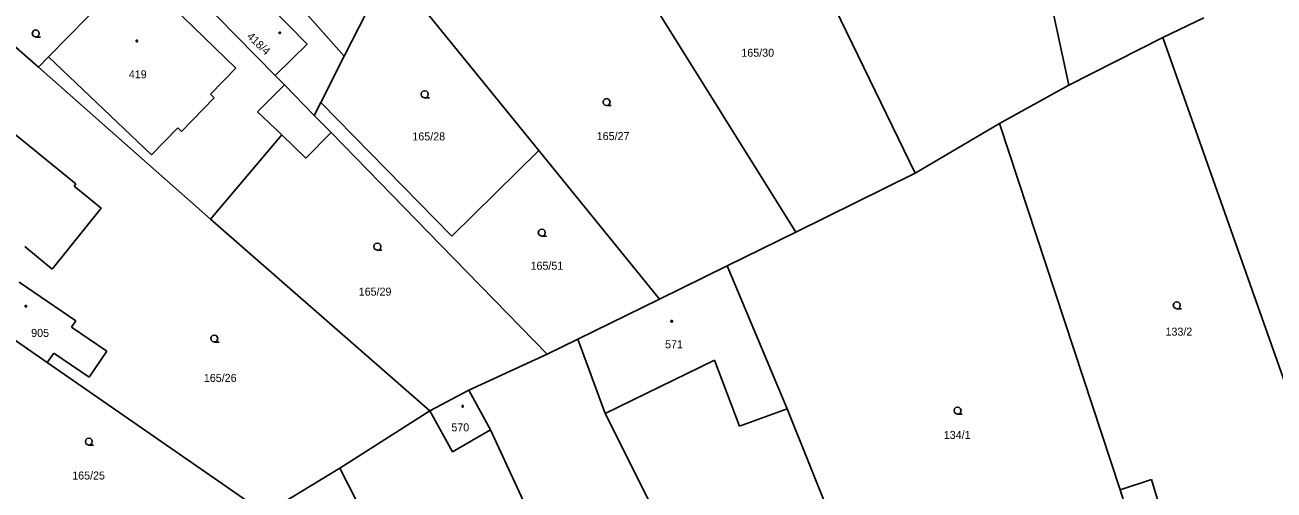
# Model space of a CAD drawing. Extents: x -757994 to -755874, y -1047691 to -1046119.
# Drawn here: x -756626 to -756493.4, y -1046748.1 to -1046698.7 of the extents above; entities that cross this region are included whole.
import ezdxf

# ---------------------------------------------------------------- set-up
doc = ezdxf.new("R2010")
doc.units = 0
doc.layers.add('katastrální mapa', color=7, linetype='Continuous')

msp = doc.modelspace()

# ---------------------------------------------------------------- linework, layer by layer
at = {"layer": 'katastrální mapa'}
for p, q in [((-756560.21, -1046655.35), (-756531.49, -1046714.43)), ((-756520.96, -1046677.85), (-756515.16, -1046705.1)), ((-756563.52, -1046689.69), (-756544.14, -1046720.69)), ((-756623.52, -1046702.09), (-756614.45, -1046692.81)), ((-756614.45, -1046692.81), (-756603.64, -1046703.29)), ((-756592.12, -1046702.03), (-756599.19, -1046694.06)), ((-756585.67, -1046694.52), (-756571.44, -1046712.05)), ((-756607.86, -1046695.52), (-756599.45, -1046704.08)), ((-756599.98, -1046696.75), (-756596.05, -1046700.74)), ((-756589.77, -1046697.38), (-756592.12, -1046702.03)), ((-756500.82, -1046697.94), (-756505.16, -1046700.04)), ((-756628.66, -1046699.62), (-756624.6, -1046703.2)), ((-756505.16, -1046700.04), (-756515.16, -1046705.1)), ((-756487.39, -1046750.38), (-756505.16, -1046700.04)), ((-756596.05, -1046700.74), (-756597.62, -1046702.28)), ((-756624.6, -1046703.2), (-756623.52, -1046702.09)), ((-756612.6, -1046712.51), (-756623.52, -1046702.09)), ((-756599.45, -1046704.08), (-756597.62, -1046702.28)), ((-756592.12, -1046702.03), (-756594.6, -1046706.92)), ((-756624.6, -1046703.2), (-756606.32, -1046719.31)), ((-756603.64, -1046703.29), (-756606.33, -1046706.06)), ((-756599.45, -1046704.08), (-756598.48, -1046705.06)), ((-756598.48, -1046705.06), (-756601.33, -1046707.92)), ((-756598.48, -1046705.06), (-756595.3, -1046708.31)), ((-756515.16, -1046705.1), (-756522.51, -1046709.17)), ((-756605.93, -1046706.44), (-756609.42, -1046710.02)), ((-756606.33, -1046706.06), (-756605.93, -1046706.44)), ((-756594.6, -1046706.92), (-756595.3, -1046708.31)), ((-756580.68, -1046721.14), (-756594.6, -1046706.92)), ((-756598.76, -1046710.38), (-756601.33, -1046707.92)), ((-756595.3, -1046708.31), (-756593.5, -1046710.13)), ((-756629.18, -1046708.64), (-756620.61, -1046715.56)), ((-756609.81, -1046709.64), (-756612.6, -1046712.51)), ((-756609.42, -1046710.02), (-756609.81, -1046709.64)), ((-756522.51, -1046709.17), (-756531.49, -1046714.43)), ((-756522.51, -1046709.17), (-756509.7, -1046748.06)), ((-756606.32, -1046719.31), (-756598.76, -1046710.38)), ((-756598.76, -1046710.38), (-756596.18, -1046712.85)), ((-756596.18, -1046712.85), (-756593.5, -1046710.13)), ((-756593.5, -1046710.13), (-756581.89, -1046722.04)), ((-756571.44, -1046712.05), (-756580.68, -1046721.14)), ((-756558.64, -1046727.81), (-756571.44, -1046712.05)), ((-756531.49, -1046714.43), (-756544.14, -1046720.69)), ((-756620.61, -1046715.56), (-756620.81, -1046715.81)), ((-756620.81, -1046715.81), (-756617.92, -1046718.15)), ((-756617.92, -1046718.15), (-756623.15, -1046724.62)), ((-756606.32, -1046719.31), (-756583.02, -1046739.66)), ((-756544.14, -1046720.69), (-756551.46, -1046724.28)), ((-756623.15, -1046724.62), (-756626.04, -1046722.22)), ((-756581.89, -1046722.04), (-756570.55, -1046733.67)), ((-756551.46, -1046724.28), (-756558.64, -1046727.81)), ((-756545.07, -1046739.46), (-756551.46, -1046724.28)), ((-756626.64, -1046726.02), (-756620.62, -1046730.1)), ((-756558.64, -1046727.81), (-756567.29, -1046732.07)), ((-756629.45, -1046730.54), (-756623.66, -1046734.54)), ((-756620.62, -1046730.1), (-756621.1, -1046730.79)), ((-756621.1, -1046730.79), (-756617.34, -1046733.33)), ((-756567.29, -1046732.07), (-756570.55, -1046733.67)), ((-756564.41, -1046739.94), (-756567.29, -1046732.07)), ((-756622.98, -1046733.54), (-756623.66, -1046734.54)), ((-756619.2, -1046736.09), (-756622.98, -1046733.54)), ((-756617.34, -1046733.33), (-756619.2, -1046736.09)), ((-756600.53, -1046750.55), (-756623.66, -1046734.54)), ((-756570.55, -1046733.67), (-756578.88, -1046737.48)), ((-756564.41, -1046739.94), (-756552.8, -1046734.29)), ((-756552.8, -1046734.29), (-756550.15, -1046741.3)), ((-756578.88, -1046737.48), (-756583.02, -1046739.66)), ((-756576.58, -1046741.67), (-756578.88, -1046737.48)), ((-756583.02, -1046739.66), (-756592.57, -1046745.77)), ((-756583.02, -1046739.66), (-756580.61, -1046744.02)), ((-756549.25, -1046770.05), (-756564.41, -1046739.94)), ((-756550.15, -1046741.3), (-756545.07, -1046739.46)), ((-756535.04, -1046764.48), (-756545.07, -1046739.46)), ((-756580.61, -1046744.02), (-756576.58, -1046741.67)), ((-756554.71, -1046789.06), (-756576.58, -1046741.67)), ((-756592.57, -1046745.77), (-756600.53, -1046750.55)), ((-756592.57, -1046745.77), (-756568.44, -1046793.33)), ((-756509.7, -1046748.06), (-756506.39, -1046746.95)), ((-756509.7, -1046748.06), (-756506.62, -1046757.83)), ((-756506.39, -1046746.95), (-756503.43, -1046756.7))]:
    msp.add_line(p, q, dxfattribs=at)
for points in [[(-756624.88, -1046699.98), (-756625.07, -1046699.93), (-756625.21, -1046699.79), (-756625.26, -1046699.61), (-756625.21, -1046699.43), (-756625.07, -1046699.29), (-756624.89, -1046699.24), (-756624.7, -1046699.29), (-756624.57, -1046699.43), (-756624.52, -1046699.62), (-756624.57, -1046699.8), (-756624.7, -1046699.94), (-756624.89, -1046699.99), (-756624.39, -1046699.99)], [(-756583.57, -1046706.43), (-756583.76, -1046706.38), (-756583.9, -1046706.25), (-756583.95, -1046706.06), (-756583.9, -1046705.88), (-756583.76, -1046705.74), (-756583.58, -1046705.69), (-756583.39, -1046705.74), (-756583.25, -1046705.88), (-756583.21, -1046706.07), (-756583.25, -1046706.26), (-756583.39, -1046706.39), (-756583.58, -1046706.44), (-756583.08, -1046706.44)], [(-756564.24, -1046707.26), (-756564.43, -1046707.21), (-756564.57, -1046707.08), (-756564.61, -1046706.89), (-756564.57, -1046706.71), (-756564.43, -1046706.57), (-756564.24, -1046706.52), (-756564.06, -1046706.57), (-756563.93, -1046706.71), (-756563.88, -1046706.9), (-756563.93, -1046707.09), (-756564.06, -1046707.22), (-756564.25, -1046707.27), (-756563.75, -1046707.27)], [(-756571.13, -1046721.12), (-756571.32, -1046721.07), (-756571.46, -1046720.94), (-756571.51, -1046720.75), (-756571.46, -1046720.57), (-756571.32, -1046720.43), (-756571.14, -1046720.38), (-756570.95, -1046720.43), (-756570.82, -1046720.57), (-756570.77, -1046720.76), (-756570.82, -1046720.95), (-756570.95, -1046721.08), (-756571.14, -1046721.13), (-756570.64, -1046721.13)], [(-756588.6, -1046722.61), (-756588.79, -1046722.56), (-756588.93, -1046722.43), (-756588.98, -1046722.24), (-756588.93, -1046722.05), (-756588.79, -1046721.92), (-756588.6, -1046721.87), (-756588.42, -1046721.92), (-756588.28, -1046722.05), (-756588.23, -1046722.24), (-756588.28, -1046722.44), (-756588.42, -1046722.57), (-756588.61, -1046722.62), (-756588.11, -1046722.62)], [(-756503.68, -1046728.83), (-756503.87, -1046728.78), (-756504.01, -1046728.65), (-756504.06, -1046728.46), (-756504.01, -1046728.27), (-756503.87, -1046728.14), (-756503.69, -1046728.09), (-756503.5, -1046728.14), (-756503.36, -1046728.27), (-756503.32, -1046728.47), (-756503.36, -1046728.66), (-756503.5, -1046728.79), (-756503.69, -1046728.84), (-756503.19, -1046728.84)], [(-756605.91, -1046732.36), (-756606.1, -1046732.31), (-756606.24, -1046732.18), (-756606.29, -1046731.99), (-756606.24, -1046731.8), (-756606.1, -1046731.67), (-756605.92, -1046731.62), (-756605.73, -1046731.67), (-756605.6, -1046731.8), (-756605.55, -1046731.99), (-756605.6, -1046732.19), (-756605.73, -1046732.32), (-756605.92, -1046732.37), (-756605.42, -1046732.37)], [(-756526.97, -1046740.01), (-756527.16, -1046739.96), (-756527.29, -1046739.83), (-756527.35, -1046739.64), (-756527.29, -1046739.46), (-756527.16, -1046739.32), (-756526.98, -1046739.27), (-756526.79, -1046739.32), (-756526.66, -1046739.46), (-756526.6, -1046739.65), (-756526.66, -1046739.84), (-756526.79, -1046739.97), (-756526.98, -1046740.02), (-756526.48, -1046740.02)], [(-756619.24, -1046743.3), (-756619.43, -1046743.25), (-756619.57, -1046743.12), (-756619.61, -1046742.93), (-756619.57, -1046742.75), (-756619.43, -1046742.61), (-756619.24, -1046742.56), (-756619.06, -1046742.61), (-756618.93, -1046742.75), (-756618.88, -1046742.94), (-756618.93, -1046743.12), (-756619.06, -1046743.26), (-756619.25, -1046743.31), (-756618.75, -1046743.31)]]:
    msp.add_lwpolyline(points, dxfattribs=at)
for points in [[(-756614.14, -1046700.33), (-756614.09, -1046700.34), (-756614.07, -1046700.38), (-756614.05, -1046700.41), (-756614.07, -1046700.46), (-756614.1, -1046700.49), (-756614.14, -1046700.5), (-756614.19, -1046700.48), (-756614.22, -1046700.45), (-756614.23, -1046700.41), (-756614.22, -1046700.37), (-756614.18, -1046700.33)], [(-756598.96, -1046699.46), (-756598.91, -1046699.47), (-756598.89, -1046699.51), (-756598.88, -1046699.54), (-756598.89, -1046699.59), (-756598.93, -1046699.62), (-756598.96, -1046699.62), (-756599, -1046699.61), (-756599.03, -1046699.58), (-756599.04, -1046699.54), (-756599.03, -1046699.5), (-756598.99, -1046699.46)], [(-756625.93, -1046728.48), (-756625.88, -1046728.49), (-756625.85, -1046728.54), (-756625.85, -1046728.57), (-756625.85, -1046728.62), (-756625.9, -1046728.65), (-756625.93, -1046728.66), (-756625.98, -1046728.64), (-756626.01, -1046728.61), (-756626.02, -1046728.57), (-756626.01, -1046728.52), (-756625.97, -1046728.49)], [(-756557.35, -1046730.08), (-756557.3, -1046730.09), (-756557.27, -1046730.13), (-756557.26, -1046730.16), (-756557.27, -1046730.21), (-756557.32, -1046730.24), (-756557.35, -1046730.25), (-756557.4, -1046730.23), (-756557.43, -1046730.2), (-756557.44, -1046730.16), (-756557.43, -1046730.12), (-756557.39, -1046730.08)], [(-756579.54, -1046739.12), (-756579.49, -1046739.12), (-756579.47, -1046739.17), (-756579.46, -1046739.2), (-756579.47, -1046739.24), (-756579.51, -1046739.28), (-756579.54, -1046739.28), (-756579.59, -1046739.27), (-756579.61, -1046739.24), (-756579.62, -1046739.2), (-756579.61, -1046739.16), (-756579.58, -1046739.12)]]:
    msp.add_lwpolyline(points, close=True, dxfattribs=at)

# ---------------------------------------------------------------- texts
msp.add_text('418/4', height=0.85, rotation=316.3873, dxfattribs=at).set_placement((-756602.52, -1046700.01))
for s, p in [('165/30', (-756549.94, -1046702.08)), ('419', (-756615, -1046704.37)), ('165/28', (-756584.88, -1046710.96)), ('165/27', (-756565.3, -1046710.93)), ('165/51', (-756572.33, -1046724.69)), ('165/29', (-756590.58, -1046727.44)), ('905', (-756625.37, -1046731.82)), ('133/2', (-756504.89, -1046731.69)), ('571', (-756558.04, -1046733.03)), ('165/26', (-756607.03, -1046736.6)), ('570', (-756580.74, -1046741.85)), ('134/1', (-756528.44, -1046742.65)), ('165/25', (-756621.01, -1046746.96))]:
    msp.add_text(s, height=0.85, dxfattribs=at).set_placement(p)

doc.saveas('drawing.dxf')
